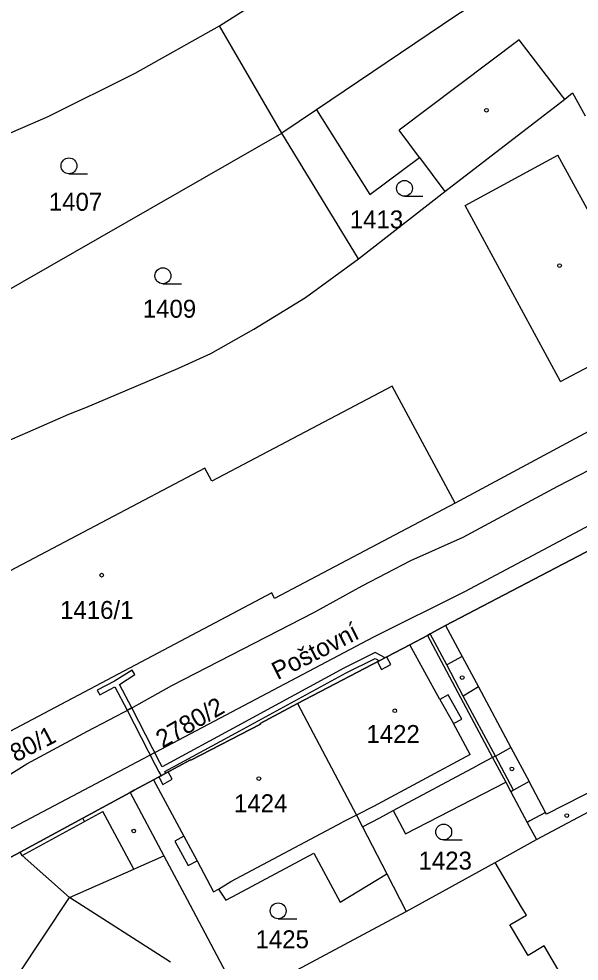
# Model space of a CAD drawing. Extents: x -644096 to -634268, y -1141430 to -1133463.
# Drawn here: x -638924.4 to -638871.3, y -1138594 to -1138504.8 of the extents above; entities that cross this region are included whole.
import ezdxf

# ---------------------------------------------------------------- set-up
doc = ezdxf.new("R2010")
doc.units = 0
for name, color, linetype in [('B_Hranice _3D', 7, 'Continuous'), ('M_Svah_Nasyp', 7, 'Continuous'), ('M_Svah_Zarez', 7, 'Continuous'), ('svrsek_osa_sjezdy', 7, 'Continuous'), ('svrsek_osa_terminal_VRT', 7, 'Continuous'), ('svrsek_osa_VRT', 7, 'Continuous'), ('svrsek_popisy_VRT', 7, 'Continuous'), ('terminal_VRT', 7, 'Continuous')]:
    doc.layers.add(name, color=color, linetype=linetype)

msp = doc.modelspace()

# ---------------------------------------------------------------- linework, layer by layer
at = {"layer": 'B_Hranice _3D'}
for points in [[(-638792.79, -1138509.27), (-638803.71, -1138515.88), (-638814.27, -1138524.16), (-638817.34, -1138526.57), (-638817.9, -1138533.58), (-638817.73, -1138534.47), (-638825.31, -1138537.79), (-638828.29, -1138532.8), (-638831.01, -1138532.5), (-638832.4, -1138531.94), (-638854.8, -1138543.75), (-638856.94, -1138545.66), (-638882.15, -1138559.08), (-638890.78, -1138563.36), (-638950.73, -1138594.99), (-638955.48, -1138589.96), (-638963.71, -1138591.73)], [(-638936.57, -1138590.3), (-638924.25, -1138583.73), (-638918.33, -1138580.5), (-638913.85, -1138578.06), (-638913.46, -1138577.85), (-638911.62, -1138576.86), (-638908.11, -1138574.97), (-638908.09, -1138575.01), (-638901.49, -1138571.59), (-638901.52, -1138571.54), (-638897.97, -1138569.65), (-638887.33, -1138564.1), (-638885.67, -1138563.21), (-638885.41, -1138563.06), (-638883.95, -1138562.26), (-638853.27, -1138546.23)]]:
    msp.add_lwpolyline(points, dxfattribs=at)
for points in [[(-638889.15, -1138565.95), (-638889.52, -1138565.24), (-638889.68, -1138565.33), (-638890.64, -1138564.82), (-638893.61, -1138566.3), (-638903.7, -1138571.8), (-638910.8, -1138575.64), (-638911.04, -1138575.22), (-638913.68, -1138570.06), (-638914.12, -1138570.29), (-638911.48, -1138575.46), (-638911.12, -1138576.1), (-638910.91, -1138576.48), (-638910.47, -1138576.24), (-638910.56, -1138576.08), (-638903.46, -1138572.24), (-638893.37, -1138566.74), (-638890.64, -1138565.38), (-638890.22, -1138565.61), (-638890.41, -1138565.71), (-638890.04, -1138566.42)], [(-638916.96, -1138568.38), (-638916.72, -1138568.82), (-638915.29, -1138568.08), (-638914.12, -1138570.29), (-638913.68, -1138570.06), (-638914.86, -1138567.83), (-638913.38, -1138566.9), (-638913.64, -1138566.48), (-638915.31, -1138567.52)], [(-638910.75, -1138577.3), (-638909.87, -1138576.82), (-638910.25, -1138576.12), (-638910.47, -1138576.24), (-638910.91, -1138576.48), (-638911.13, -1138576.6)]]:
    msp.add_lwpolyline(points, close=True, dxfattribs=at)
at = {"layer": 'M_Svah_Nasyp'}
for p, q in [((-638876.98, -1138506.79), (-638888.35, -1138515.35)), ((-638872.84, -1138512.17), (-638876.98, -1138506.79)), ((-638872.66, -1138512.41), (-638872.84, -1138512.17)), ((-638886.44, -1138517.93), (-638888.35, -1138515.35)), ((-638882.1, -1138522.48), (-638873.33, -1138517.7)), ((-638864.21, -1138534.45), (-638873.33, -1138517.7)), ((-638873.06, -1138539.15), (-638882.1, -1138522.48)), ((-638873.06, -1138539.15), (-638864.21, -1138534.45)), ((-638889.02, -1138539.58), (-638906.1, -1138548.58)), ((-638883.06, -1138550.68), (-638889.02, -1138539.58)), ((-638906.75, -1138547.34), (-638944.5, -1138567.22)), ((-638906.1, -1138548.58), (-638906.75, -1138547.34)), ((-638883.95, -1138562.26), (-638882.38, -1138565.19)), ((-638883.85, -1138565.98), (-638885.41, -1138563.06)), ((-638884.49, -1138569.25), (-638887.33, -1138564.1)), ((-638882.38, -1138565.19), (-638883.85, -1138565.98)), ((-638882.38, -1138565.19), (-638880.84, -1138568.07)), ((-638882.28, -1138568.94), (-638883.85, -1138565.98)), ((-638880.84, -1138568.07), (-638882.28, -1138568.94)), ((-638880.84, -1138568.07), (-638877.77, -1138573.81)), ((-638883.71, -1138568.82), (-638884.49, -1138569.25)), ((-638884.49, -1138569.25), (-638883.21, -1138571.55)), ((-638882.43, -1138571.12), (-638883.71, -1138568.82)), ((-638879.24, -1138574.63), (-638882.28, -1138568.94)), ((-638883.21, -1138571.55), (-638882.43, -1138571.12)), ((-638881.62, -1138574.46), (-638883.21, -1138571.55)), ((-638879.24, -1138574.63), (-638877.77, -1138573.81)), ((-638877.77, -1138573.81), (-638876.05, -1138577.04)), ((-638881.62, -1138574.46), (-638890.77, -1138579.41)), ((-638879.5, -1138574.77), (-638881, -1138575.56)), ((-638879.24, -1138574.63), (-638879.5, -1138574.77)), ((-638877.52, -1138577.85), (-638879.24, -1138574.63)), ((-638888.93, -1138579.79), (-638881, -1138575.56)), ((-638876.05, -1138577.04), (-638877.52, -1138577.85)), ((-638874.48, -1138579.97), (-638876.05, -1138577.04)), ((-638868.8, -1138577.25), (-638874.39, -1138580.13)), ((-638877.52, -1138577.85), (-638877.78, -1138578)), ((-638918.15, -1138580.82), (-638916.42, -1138579.87)), ((-638913.5, -1138585.32), (-638916.42, -1138579.87)), ((-638890.77, -1138579.41), (-638892.41, -1138580.22)), ((-638874.48, -1138579.97), (-638875.97, -1138580.77)), ((-638874.39, -1138580.13), (-638874.48, -1138579.97)), ((-638924.08, -1138584.05), (-638918.15, -1138580.82)), ((-638918.15, -1138580.82), (-638918.33, -1138580.5)), ((-638904.29, -1138586.5), (-638893.71, -1138580.87)), ((-638892.41, -1138580.22), (-638893.71, -1138580.87)), ((-638875.97, -1138580.77), (-638876.23, -1138580.91)), ((-638908.75, -1138582.22), (-638907.5, -1138584.55)), ((-638924.08, -1138584.05), (-638924.25, -1138583.73)), ((-638919.57, -1138588.02), (-638924.08, -1138584.05)), ((-638876.76, -1138588.92), (-638879.26, -1138584.7)), ((-638905.46, -1138587.22), (-638904.29, -1138586.5)), ((-638910.03, -1138594.15), (-638919.57, -1138588.02)), ((-638876.3, -1138589.69), (-638876.76, -1138588.92)), ((-638877.87, -1138590.61), (-638876.3, -1138589.69)), ((-638877.71, -1138590.87), (-638877.87, -1138590.61)), ((-638876.15, -1138593.51), (-638877.71, -1138590.87)), ((-638874.62, -1138592.61), (-638876.15, -1138593.51)), ((-638871.86, -1138597.27), (-638874.62, -1138592.61))]:
    msp.add_line(p, q, dxfattribs=at)
at = {"layer": 'M_Svah_Zarez'}
for centre in [(-638880.087, -1138513.459), (-638873.157, -1138528.169), (-638916.537, -1138557.489), (-638882.387, -1138567.189), (-638888.777, -1138570.329), (-638877.677, -1138575.839), (-638901.647, -1138576.759), (-638872.477, -1138580.259), (-638913.497, -1138581.719)]:
    msp.add_circle(centre, 0.175, dxfattribs=at)
at = {"layer": 'svrsek_osa_sjezdy'}
for p, q in [((-638919.633, -1138519.47), (-638917.883, -1138519.47)), ((-638887.853, -1138521.6), (-638886.103, -1138521.6)), ((-638910.733, -1138529.88), (-638908.983, -1138529.88)), ((-638884.133, -1138582.57), (-638882.383, -1138582.57)), ((-638899.813, -1138590.03), (-638898.063, -1138590.03))]:
    msp.add_line(p, q, dxfattribs=at)
for centre in [(-638919.633, -1138518.72), (-638887.853, -1138520.85), (-638910.733, -1138529.13), (-638884.133, -1138581.82), (-638899.813, -1138589.28)]:
    msp.add_circle(centre, 0.75, dxfattribs=at)
at = {"layer": 'svrsek_osa_terminal_VRT'}
msp.add_arc((-642050.261, -1145189.597), 8802.25, 41.4131519, 75.3170489, dxfattribs=at)
at = {"layer": 'terminal_VRT'}
for p, q in [((-638905.37, -1138505.45), (-638884.13, -1138491.94)), ((-638899.46, -1138515.61), (-638905.37, -1138505.45)), ((-638896.19, -1138513.4), (-638899.46, -1138515.61)), ((-638896.19, -1138513.4), (-638891.12, -1138521.42)), ((-638938.33, -1138537.88), (-638899.46, -1138515.61)), ((-638892.2, -1138527.54), (-638899.46, -1138515.61)), ((-638892.2, -1138527.54), (-638884.04, -1138521.15)), ((-638913.85, -1138578.06), (-638910.66, -1138584.06)), ((-638891.83, -1138581.33), (-638889.53, -1138585.77)), ((-638889.53, -1138585.77), (-638887.68, -1138589.35))]:
    msp.add_line(p, q, dxfattribs=at)
for points in [[(-638872.07, -1138497.5), (-638872.58, -1138497.82), (-638877.42, -1138500.93), (-638882.9, -1138504.44), (-638896.19, -1138513.4)], [(-638934.08, -1138519.45), (-638933.79, -1138519.33), (-638921.61, -1138514.04), (-638913.36, -1138509.93), (-638905.37, -1138505.45)], [(-638884.04, -1138521.15), (-638872.66, -1138512.41), (-638871.92, -1138511.82), (-638870.75, -1138513.99)], [(-638891.12, -1138521.42), (-638886.44, -1138517.93), (-638884.04, -1138521.15)], [(-638927.18, -1138545.52), (-638923.54, -1138543.95), (-638919.66, -1138542.24), (-638918.03, -1138541.62), (-638909.32, -1138537.91), (-638906.19, -1138536.49), (-638902.12, -1138534.2), (-638897.23, -1138531.2), (-638892.2, -1138527.54)], [(-638954.91, -1138589.84), (-638951.62, -1138589.13), (-638946.13, -1138587.45), (-638943.16, -1138586.06), (-638931.16, -1138579.47), (-638926.68, -1138577.24), (-638923.61, -1138575.36), (-638917.88, -1138572.27), (-638913.77, -1138570.11), (-638909.88, -1138567.93), (-638896.43, -1138561.02), (-638891.86, -1138558.49), (-638887.24, -1138556.1), (-638882.3, -1138553.89), (-638873.34, -1138549.07), (-638868.3, -1138546.47), (-638858.98, -1138541.23), (-638853.26, -1138538.39), (-638855.65, -1138534.11)], [(-638858.98, -1138535.88), (-638858.21, -1138537.33), (-638883.06, -1138550.68), (-638900.15, -1138559.7), (-638900.43, -1138559.17), (-638938.22, -1138579.14), (-638937.94, -1138579.67), (-638949.42, -1138585.73), (-638952.08, -1138587.13), (-638952.6, -1138586.54), (-638954.42, -1138588.1), (-638955.21, -1138588.44)], [(-638853.27, -1138546.23), (-638883.95, -1138562.26), (-638885.41, -1138563.06), (-638885.67, -1138563.21)], [(-638885.67, -1138563.21), (-638887.33, -1138564.1), (-638897.97, -1138569.65)], [(-638885.67, -1138563.21), (-638884.12, -1138566.12), (-638882.53, -1138569.09), (-638879.5, -1138574.77), (-638878.25, -1138577.11)], [(-638897.97, -1138569.65), (-638901.52, -1138571.54), (-638901.49, -1138571.59), (-638908.09, -1138575.01), (-638908.11, -1138574.97), (-638911.62, -1138576.86)], [(-638897.97, -1138569.65), (-638892.41, -1138580.22), (-638891.83, -1138581.33)], [(-638875.33, -1138582.54), (-638868.39, -1138578.82), (-638868.07, -1138578.64), (-638858.88, -1138573.72), (-638852.88, -1138570.51), (-638851.11, -1138569.6)], [(-638911.62, -1138576.86), (-638913.46, -1138577.85), (-638913.85, -1138578.06)], [(-638911.62, -1138576.86), (-638908.75, -1138582.22), (-638909.59, -1138582.67), (-638908.34, -1138585), (-638907.5, -1138584.55), (-638905.93, -1138587.47), (-638905.46, -1138587.22), (-638904.76, -1138588.28), (-638903.65, -1138587.68), (-638896.44, -1138583.81), (-638893.93, -1138588.46), (-638889.53, -1138585.77)], [(-638891.83, -1138581.33), (-638890.2, -1138580.47), (-638888.93, -1138579.79), (-638887.76, -1138581.99), (-638878.25, -1138577.11)], [(-638878.25, -1138577.11), (-638877.78, -1138578), (-638876.23, -1138580.91), (-638875.33, -1138582.54)], [(-638913.85, -1138578.06), (-638918.33, -1138580.5), (-638924.25, -1138583.73), (-638936.57, -1138590.3)], [(-638887.68, -1138589.35), (-638879.26, -1138584.7), (-638875.33, -1138582.54)], [(-638926.98, -1138599.09), (-638919.57, -1138588.02), (-638913.5, -1138585.32), (-638913.08, -1138585.13), (-638910.66, -1138584.06)], [(-638910.66, -1138584.06), (-638908.44, -1138588.22), (-638903.38, -1138597.74)], [(-638903.38, -1138597.74), (-638902.98, -1138597.53), (-638887.68, -1138589.35)]]:
    msp.add_lwpolyline(points, dxfattribs=at)

# ---------------------------------------------------------------- texts
at = {"layer": 'svrsek_osa_VRT'}
for s, p in [('1407', (-638921.54, -1138522.975)), ('1413', (-638893.03, -1138524.645)), ('1409', (-638912.64, -1138533.105)), ('1416/1', (-638920.476, -1138561.632)), ('1422', (-638891.46, -1138573.385)), ('1424', (-638904, -1138579.945)), ('1423', (-638886.52, -1138585.375)), ('1425', (-638901.96, -1138592.825))]:
    msp.add_text(s, height=1.7, dxfattribs=at).set_placement(p)
for s, rotation, p in [('2780/2', 30, (-638910.769, -1138573.911)), ('2780/1', 27, (-638926.915, -1138576.382))]:
    msp.add_text(s, height=1.7, rotation=rotation, dxfattribs=at).set_placement(p)
at = {"layer": 'svrsek_popisy_VRT'}
msp.add_text('Poštovní', height=1.7, rotation=27, dxfattribs=at).set_placement((-638899.876, -1138567.445))

doc.saveas('drawing.dxf')
